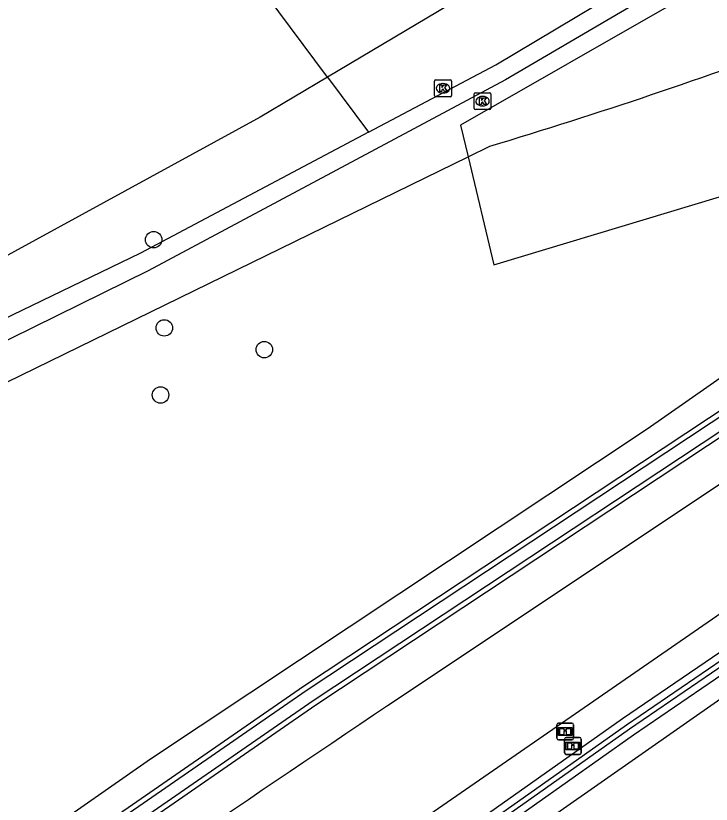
# Model space of a CAD drawing. Extents: x 155018 to 156648, y 383980 to 385733.
# Drawn here: x 155693.83 to 155735.06, y 384127.64 to 384174.41 of the extents above; entities that cross this region are included whole.
import ezdxf

# ---------------------------------------------------------------- set-up
doc = ezdxf.new("R2010")
doc.units = 0
for name, color, linetype in [('IMGEO_Boom', 7, 'Continuous'), ('IMGEO_Groenvoorziening', 7, 'Continuous'), ('IMGEO_Informatiebord', 7, 'Continuous'), ('IMGEO_Kolk', 7, 'Continuous'), ('IMGEO_Rijbaan_regionaal_gesloten', 7, 'Continuous'), ('IMGEO_Voetpad_halfverhard', 7, 'Continuous'), ('IMGEO_Waterloop', 7, 'Continuous')]:
    doc.layers.add(name, color=color, linetype=linetype)

msp = doc.modelspace()

# ---------------------------------------------------------------- linework, layer by layer
at = {"layer": 'IMGEO_Boom'}
for centre in [(155702.007, 384161.126), (155702.636, 384155.895), (155708.564, 384154.609), (155702.417, 384151.918)]:
    msp.add_circle(centre, 0.489, dxfattribs=at)
at = {"layer": 'IMGEO_Groenvoorziening'}
for points in [[(155698.587, 384189.242), (155721.204, 384194.653), (155733.542, 384197.714), (155747.749, 384201.238), (155759.371, 384197.346), (155753.829, 384195.302), (155741.205, 384188.631), (155740.127, 384187.943), (155726.084, 384178.98), (155712.315, 384170.777)], [(155712.315, 384170.777), (155698.587, 384189.242)], [(155732.973, 384175.229), (155720.203, 384167.923), (155720.649, 384166.045)], [(155675.325, 384111.839), (155701.818, 384130.337), (155731.264, 384149.901), (155754.715, 384166.298), (155764.223, 384172.947)], [(155720.649, 384166.045), (155722.174, 384159.628), (155741.523, 384165.474), (155752.774, 384169.178), (155764.223, 384172.947)], [(155712.315, 384170.777), (155708.319, 384168.396), (155684.447, 384155.352), (155663.094, 384145.346)], [(155765.917, 384170.431), (155756.113, 384164.223), (155744.245, 384156.708), (155710.893, 384134.618), (155685.604, 384117.132), (155676.685, 384110.755)], [(155712.315, 384170.777), (155714.747, 384167.506)], [(155677.436, 384109.694), (155686.35, 384116.067), (155711.623, 384133.542), (155744.952, 384155.617), (155756.84, 384163.144), (155766.657, 384169.361)], [(155720.649, 384166.045), (155721.934, 384166.673)], [(155679.902, 384146.037), (155686.456, 384149.34), (155720.649, 384166.045)], [(155730.449, 384131.755), (155744.226, 384141.17), (155755.117, 384149.144), (155756.9, 384150.533), (155757.29, 384151.097), (155756.984, 384151.521), (155756.176, 384151.22), (155754.438, 384150.072), (155743.562, 384142.109), (155729.793, 384132.699), (155710.222, 384118.86), (155675.478, 384094.859), (155659.737, 384083.659), (155650.566, 384077.696), (155641.293, 384071.922), (155633.683, 384067.819), (155628.43, 384065.179), (155626.808, 384064.364), (155623.589, 384062.747), (155622.436, 384062.208), (155621.34, 384061.696)], [(155657.767, 384078.374), (155677.085, 384092.967), (155745.538, 384140.858), (155758.754, 384151.282), (155740.826, 384126.716), (155731.988, 384115.184), (155723.684, 384105.475), (155710.636, 384092.118), (155701.599, 384081.92), (155691.672, 384072.915), (155688.231, 384070.329), (155680.527, 384065.93)], [(155622.152, 384060.419), (155623.247, 384060.931), (155624.249, 384061.399), (155627.623, 384063.094), (155629.205, 384063.89), (155634.376, 384066.488), (155642.047, 384070.624), (155651.372, 384076.431), (155660.554, 384082.402), (155665.032, 384085.963), (155676.14, 384093.919), (155710.881, 384117.917), (155730.449, 384131.755)]]:
    msp.add_lwpolyline(points, dxfattribs=at)
msp.add_arc((155633.492, 384460.183), 306.546, 286.76893, 290.52968, dxfattribs=at)
at = {"layer": 'IMGEO_Informatiebord'}
for p, q in [((155726.006, 384132.455), (155726.796, 384132.455)), ((155726.796, 384132.455), (155726.006, 384132.455)), ((155725.906, 384131.555), (155725.906, 384132.355)), ((155725.906, 384132.355), (155725.906, 384131.555)), ((155726.896, 384132.355), (155726.896, 384131.555)), ((155726.896, 384131.555), (155726.896, 384132.355)), ((155726.462, 384131.601), (155727.252, 384131.601)), ((155727.252, 384131.601), (155726.462, 384131.601)), ((155726.796, 384131.455), (155726.006, 384131.455)), ((155726.006, 384131.455), (155726.796, 384131.455)), ((155726.362, 384130.701), (155726.362, 384131.501)), ((155726.362, 384131.501), (155726.362, 384130.701)), ((155727.352, 384131.501), (155727.352, 384130.701)), ((155727.352, 384130.701), (155727.352, 384131.501)), ((155727.252, 384130.601), (155726.462, 384130.601)), ((155726.462, 384130.601), (155727.252, 384130.601))]:
    msp.add_line(p, q, dxfattribs=at)
for points in [[(155726.007, 384132.187), (155726.795, 384132.187), (155726.795, 384131.723), (155726.007, 384131.723), (155726.007, 384132.187)], [(155726.072, 384132.122), (155726.072, 384131.788), (155726.347, 384131.788), (155726.348, 384132.001), (155726.452, 384132.002), (155726.453, 384131.788), (155726.73, 384131.788), (155726.73, 384132.122), (155726.454, 384132.122), (155726.454, 384132.042), (155726.348, 384132.042), (155726.348, 384132.122), (155726.072, 384132.122)], [(155726.463, 384131.333), (155727.251, 384131.333), (155727.251, 384130.869), (155726.463, 384130.869), (155726.463, 384131.333)], [(155726.528, 384131.268), (155726.528, 384130.934), (155726.803, 384130.934), (155726.804, 384131.147), (155726.908, 384131.148), (155726.909, 384130.934), (155727.186, 384130.934), (155727.186, 384131.268), (155726.91, 384131.268), (155726.91, 384131.188), (155726.804, 384131.188), (155726.804, 384131.268), (155726.528, 384131.268)]]:
    msp.add_lwpolyline(points, dxfattribs=at)
for centre, start, end in [((155726.006, 384132.355), 90, 180), ((155726.006, 384132.355), 90, 180), ((155726.796, 384132.355), 0, 90), ((155726.796, 384132.355), 360, 90), ((155726.006, 384131.555), 180, 270), ((155726.006, 384131.555), 180, 270), ((155726.462, 384131.501), 90, 180), ((155726.462, 384131.501), 90, 180), ((155726.796, 384131.555), 270, 0), ((155726.796, 384131.555), 270, 0), ((155727.252, 384131.501), 0, 90), ((155727.252, 384131.501), 360, 90), ((155726.462, 384130.701), 180, 270), ((155726.462, 384130.701), 180, 270), ((155727.252, 384130.701), 270, 0), ((155727.252, 384130.701), 270, 0)]:
    msp.add_arc(centre, 0.1, start, end, dxfattribs=at)
at = {"layer": 'IMGEO_Kolk'}
for p, q in [((155718.653, 384169.683), (155718.653, 384170.535)), ((155718.728, 384170.609), (155719.58, 384170.609)), ((155719.141, 384170.389), (155719.166, 384170.389)), ((155719.654, 384170.535), (155719.654, 384169.683)), ((155719.58, 384169.609), (155718.728, 384169.609)), ((155719.164, 384169.829), (155719.139, 384169.829)), ((155721.001, 384168.918), (155721.001, 384169.77)), ((155721.076, 384169.844), (155721.928, 384169.844)), ((155721.489, 384169.624), (155721.514, 384169.624)), ((155722.002, 384169.77), (155722.002, 384168.918)), ((155721.512, 384169.064), (155721.487, 384169.064)), ((155721.928, 384168.844), (155721.076, 384168.844))]:
    msp.add_line(p, q, dxfattribs=at)
for points in [[(155718.653, 384169.683), (155718.653, 384170.535)], [(155718.728, 384170.609), (155719.58, 384170.609)], [(155719.654, 384170.535), (155719.654, 384169.683)], [(155718.974, 384170.309), (155719.097, 384170.309), (155719.097, 384170.158), (155719.227, 384170.309), (155719.391, 384170.309), (155719.245, 384170.158), (155719.398, 384169.909), (155719.246, 384169.909), (155719.161, 384170.073), (155719.097, 384170.006), (155719.097, 384169.909), (155718.974, 384169.909), (155718.974, 384170.309)], [(155719.58, 384169.609), (155718.728, 384169.609)], [(155721.001, 384168.918), (155721.001, 384169.77)], [(155721.076, 384169.844), (155721.928, 384169.844)], [(155721.322, 384169.544), (155721.445, 384169.544), (155721.445, 384169.393), (155721.575, 384169.544), (155721.739, 384169.544), (155721.593, 384169.393), (155721.746, 384169.144), (155721.594, 384169.144), (155721.509, 384169.308), (155721.445, 384169.241), (155721.445, 384169.144), (155721.322, 384169.144), (155721.322, 384169.544)], [(155722.002, 384169.77), (155722.002, 384168.918)], [(155721.928, 384168.844), (155721.076, 384168.844)]]:
    msp.add_lwpolyline(points, dxfattribs=at)
for centre, start, end in [((155718.73, 384170.533), 91.552, 178.448), ((155718.73, 384170.533), 91.552, 178.448), ((155719.578, 384170.533), 1.552, 88.448), ((155719.578, 384170.533), 1.552, 88.448), ((155718.73, 384169.685), 181.552, 268.448), ((155718.73, 384169.685), 181.552, 268.448), ((155719.578, 384169.685), 271.552, 358.448), ((155719.578, 384169.685), 271.552, 358.448), ((155721.078, 384169.768), 91.552, 178.448), ((155721.078, 384169.768), 91.552, 178.448), ((155721.926, 384169.768), 1.552, 88.448), ((155721.926, 384169.768), 1.552, 88.448), ((155721.078, 384168.92), 181.552, 268.448), ((155721.078, 384168.92), 181.552, 268.448), ((155721.926, 384168.92), 271.552, 358.448), ((155721.926, 384168.92), 271.552, 358.448)]:
    msp.add_arc(centre, 0.0765, start, end, dxfattribs=at)
for centre, major_axis, ratio, start_param, end_param in [((155719.14, 384170.109), (-0.387, 0.002), 0.722429, 4.712389, 7.853982), ((155719.165, 384170.109), (-0.39, 0.002), 0.717154, 1.570796, 4.712389), ((155721.488, 384169.344), (-0.387, 0.002), 0.722429, 4.712389, 7.853982), ((155721.513, 384169.344), (-0.39, 0.002), 0.717154, 1.570796, 4.712389)]:
    msp.add_ellipse(centre, major_axis=major_axis, ratio=ratio, start_param=start_param, end_param=end_param, dxfattribs=at)
at = {"layer": 'IMGEO_Rijbaan_regionaal_gesloten'}
for points in [[(155768.287, 384167.948), (155758.06, 384161.335), (155744.011, 384152.251), (155715.871, 384133.473)], [(155655.933, 384083.191), (155661.363, 384087.135), (155709.943, 384121.216), (155738.649, 384141.064), (155761.158, 384156.738), (155771.995, 384164.285)]]:
    msp.add_lwpolyline(points, dxfattribs=at)
msp.add_arc((156543.745, 382897.034), 1488.004, 123.804798, 125.030776, dxfattribs=at)
at = {"layer": 'IMGEO_Voetpad_halfverhard'}
for points in [[(155714.747, 384167.506), (155722.285, 384171.504), (155733.012, 384177.92), (155742.323, 384184.684), (155753.959, 384193.138), (155759.683, 384196.988), (155764.52, 384199.407)], [(155730.492, 384175.072), (155722.857, 384170.604), (155701.69, 384159.29), (155682.616, 384149.883), (155660.773, 384140.024)], [(155714.747, 384167.506), (155701.228, 384160.337), (155681.898, 384151.002), (155659.908, 384141.051)]]:
    msp.add_lwpolyline(points, dxfattribs=at)
at = {"layer": 'IMGEO_Waterloop'}
for points in [[(155685.762, 384116.907), (155711.047, 384134.39), (155744.395, 384156.477), (155756.26, 384163.99), (155766.07, 384170.202), (155766.126, 384170.235)], [(155766.504, 384169.59), (155756.693, 384163.377), (155744.802, 384155.848), (155711.469, 384133.77), (155686.192, 384116.292)], [(155710.462, 384118.517), (155730.032, 384132.355), (155743.804, 384141.767), (155754.677, 384149.728), (155756.367, 384150.844), (155756.689, 384150.964), (155756.592, 384150.824), (155754.864, 384149.478), (155743.984, 384141.512), (155730.21, 384132.099), (155710.641, 384118.26)]]:
    msp.add_lwpolyline(points, dxfattribs=at)

doc.saveas('drawing.dxf')
